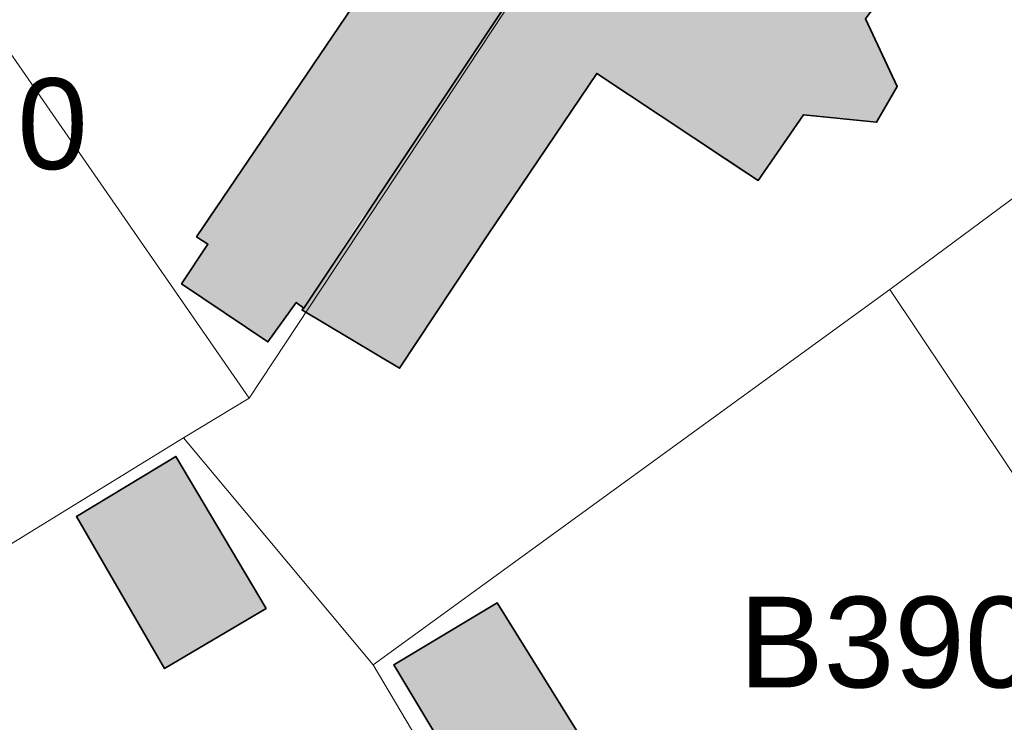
# Model space of a CAD drawing. Header units: metres. Extents: x 195696 to 514079, y 327475 to 328989.
# Tile 540 of 656: x 196243 to 196265, y 328918 to 328934. Entities that reach past the tile are written whole.
import ezdxf

# ---------------------------------------------------------------- set-up
doc = ezdxf.new("R2010")
doc.units = ezdxf.units.M
doc.linetypes.add('CENTER2', pattern=[1.125, 0.75, -0.125, 0.125, -0.125])
doc.layers.add('N-WE-KG-WERKGRENS-200-G', color=14, linetype='CENTER2', lineweight=35)
doc.layers.add('PDF2_Geometry', color=7, linetype='Continuous')
doc.layers.add('PDF2_Text', color=7, linetype='Continuous')
doc.layers.add('PDF2_Solid Fills', color=7, linetype='Continuous', true_color=0xd6ffc8)
doc.styles.add('PDF CIDFont+F1', font='arial.ttf')

# ---------------------------------------------------------------- blocks, each defined once
blk = doc.blocks.new('BUS melding Bodemplein e.o. Brunssum_230475.bkk')
at = {"layer": 'PDF2_Solid Fills', "true_color": 0xe35464, "transparency": 33554559}
for points in [[(2.67906, 8.75463), (2.68072, 8.75629), (2.73072, 8.84129), (2.61239, 8.91962), (2.46907, 9.01628), (2.55573, 9.14461), (2.56406, 9.15961), (2.50573, 9.19961), (2.51073, 9.25461), (2.5124, 9.26461), (2.49906, 9.27294), (2.48073, 9.28294), (2.4574, 9.27294), (2.42073, 9.25461), (2.4074, 9.26461), (2.39574, 9.27294), (2.40407, 9.28294), (2.3974, 9.28794), (2.38074, 9.29961), (2.37407, 9.28794), (2.35574, 9.29961), (2.24574, 9.37294), (2.19741, 9.29961), (2.18908, 9.28794), (2.17908, 9.27294), (2.17408, 9.26461), (2.09408, 9.14461), (2.28741, 9.01628), (2.4324, 8.91962), (2.55073, 8.84129), (2.57888, 8.8224), (2.56406, 8.83129), (2.5524, 8.83962), (2.43407, 8.91795), (2.09408, 9.14461), (1.94242, 8.91795), (2.05742, 8.83962), (2.06908, 8.83129), (2.06242, 8.82129), (2.07908, 8.80796), (2.04408, 8.75629), (2.03908, 8.74963), (2.02408, 8.72796), (2.02242, 8.72463), (2.01408, 8.71296), (2.02908, 8.70296), (2.07408, 8.6713), (2.09075, 8.6613), (2.10908, 8.64797), (2.14908, 8.6213), (2.16741, 8.64797), (2.17741, 8.6613), (2.18408, 8.6713), (2.20408, 8.70296), (2.21074, 8.71296), (2.22074, 8.72463), (2.22241, 8.72796), (2.22408, 8.72463), (2.24408, 8.71296), (2.25741, 8.70296), (2.26574, 8.71296), (2.27407, 8.72463), (2.27574, 8.72796), (2.28907, 8.74963), (2.29407, 8.75629), (2.33074, 8.80796), (2.3374, 8.82129), (2.34574, 8.83129), (2.35074, 8.83962), (2.3624, 8.83129), (2.37907, 8.82129), (2.39574, 8.80796), (2.47407, 8.75629), (2.48407, 8.74963), (2.51573, 8.72796), (2.51906, 8.72463), (2.53906, 8.71296), (2.5524, 8.70296), (2.59739, 8.6713), (2.61406, 8.6613), (2.62073, 8.6713), (2.63739, 8.6613), (2.65573, 8.64797), (2.66572, 8.6613), (2.67239, 8.6713), (2.69239, 8.70296), (2.69906, 8.71296), (2.70739, 8.72463), (2.70406, 8.72796), (2.67239, 8.74963), (2.67739, 8.75629), (2.59739, 8.80796), (2.58175, 8.82048), (2.67739, 8.75629)], [(2.86238, 8.55464), (2.99738, 8.63297), (2.99071, 8.64297), (2.94405, 8.72296), (2.80905, 8.64297), (2.81405, 8.63297)]]:
    blk.add_hatch(color=13, dxfattribs=at).paths.add_polyline_path(points)
h = blk.add_hatch(color=13, dxfattribs=at)
h.paths.add_polyline_path([(3.41903, 8.48797), (3.41792, 8.48742), (3.42069, 8.48913)])
h.paths.add_polyline_path([(4.039, 8.50297), (3.87568, 8.76796), (3.85901, 8.79796), (3.80068, 8.89129), (3.79901, 8.89462), (3.79568, 8.89962), (3.72568, 9.01628), (3.72235, 9.02128), (3.71068, 9.03962), (3.70568, 9.04628), (3.69568, 9.03962), (3.70402, 9.02128), (3.69402, 9.01628), (3.50402, 8.89962), (3.49569, 8.89462), (3.49069, 8.89129), (3.40236, 8.83796), (3.36903, 8.89129), (3.36736, 8.89462), (3.36403, 8.89962), (3.29403, 9.01628), (3.25696, 8.99519), (3.27903, 9.00795), (3.29403, 9.01628), (3.25237, 9.08461), (3.2357, 9.10961), (3.19404, 9.08461), (3.08071, 9.01628), (3.06738, 9.00795), (2.93905, 8.92795), (2.95571, 8.89962), (2.95905, 8.89462), (2.96071, 8.89129), (2.99404, 8.83629), (3.08571, 8.89129), (3.11904, 8.83796), (3.14237, 8.79796), (3.15904, 8.76796), (3.1607, 8.76463), (3.1657, 8.76796), (3.21404, 8.79796), (3.23237, 8.76796), (3.23404, 8.76463), (3.34903, 8.56964), (3.32903, 8.55797), (3.33236, 8.55297), (3.28237, 8.52297), (3.31403, 8.46964), (3.3157, 8.46631), (3.33236, 8.43797), (3.38236, 8.46631), (3.38903, 8.46964), (3.42736, 8.40298), (3.43903, 8.38631), (3.46736, 8.40298), (3.57402, 8.46964), (3.61569, 8.40298), (3.62735, 8.38631), (3.67068, 8.31465), (3.68735, 8.28965), (3.57735, 8.22798), (3.55236, 8.21465), (3.45403, 8.15633), (3.48402, 8.10465), (3.58069, 7.94133), (3.84734, 8.10465), (3.81568, 8.15633), (3.78068, 8.21465), (3.77235, 8.22798), (3.73401, 8.28965), (3.71902, 8.31465), (3.83401, 8.38631), (3.86234, 8.40298), (3.97067, 8.46964), (3.97234, 8.46964), (3.99234, 8.48297), (4.00234, 8.48797), (4.024, 8.50297), (4.03234, 8.48797), (4.03567, 8.48297), (4.04567, 8.48797)], flags=0)
at = {"layer": 'PDF2_Geometry', "color": 150, "lineweight": 18, "true_color": 0x3379ff}
for points in [[(3.31903, 10.05957), (3.2207, 9.99458), (3.13737, 9.93791), (2.83738, 9.72625), (2.76239, 9.67292), (2.44907, 9.56793), (2.25074, 9.88458), (2.21741, 9.84792), (2.4374, 9.51126), (2.47073, 9.53293), (2.66073, 9.27627), (3.50236, 9.83958), (3.46736, 9.88458)], [(1.76243, 9.3646), (2.75739, 8.70796), (2.79239, 8.64963), (2.99404, 8.81796), (2.66073, 9.27627), (2.47073, 9.53293), (2.4374, 9.51126), (2.21741, 9.84792)], [(3.71902, 9.56459), (3.50236, 9.83958), (2.66073, 9.27627), (2.99404, 8.81796), (3.10071, 8.88129), (3.08904, 8.89962), (3.3007, 9.01962), (3.83734, 9.40627)], [(4.15733, 8.94629), (3.96067, 9.23794), (3.83734, 9.40627), (3.3007, 9.01962), (3.08904, 8.89962), (3.10071, 8.88129), (2.99404, 8.81796), (2.79239, 8.64963), (2.94738, 8.39798), (3.02904, 8.26465)], [(1.43411, 9.01628), (2.10908, 8.44964), (2.23741, 8.34798), (2.75739, 8.70796), (1.76243, 9.3646)], [(1.90576, 7.42135), (2.52573, 7.99633), (2.94738, 8.39798), (2.79239, 8.64963), (2.75739, 8.70796), (2.23741, 8.34798), (2.07075, 8.26465), (1.5541, 7.79967)]]:
    blk.add_lwpolyline(points, close=True, dxfattribs=at)
at = {"layer": 'PDF2_Geometry', "lineweight": 18}
for points in [[(2.42073, 9.25461), (2.48073, 9.28294), (2.5124, 9.26461), (2.50573, 9.19961), (2.56406, 9.15961), (2.46907, 9.01628), (2.61239, 8.91962), (2.73072, 8.84129), (2.67906, 8.75463), (2.67739, 8.75629), (2.67239, 8.74963), (2.70739, 8.72463), (2.65573, 8.64797), (2.62073, 8.6713), (2.61406, 8.6613), (2.35074, 8.83962)], [(3.08571, 8.89129), (2.99404, 8.83629), (2.93905, 8.92795), (3.06738, 9.00795)]]:
    blk.add_lwpolyline(points, dxfattribs=at)
at = {"layer": 'PDF2_Geometry', "lineweight": 35}
for points in [[(2.67906, 8.75463), (2.73072, 8.84129), (2.61239, 8.91962), (2.46907, 9.01628), (2.56406, 9.15961), (2.50573, 9.19961), (2.5124, 9.26461), (2.48073, 9.28294), (2.42073, 9.25461), (2.39574, 9.27294), (2.40407, 9.28294), (2.38074, 9.29961), (2.37407, 9.28794), (2.24574, 9.37294), (2.09408, 9.14461), (2.67739, 8.75629)], [(2.09408, 9.14461), (1.94242, 8.91795), (2.06908, 8.83129), (2.06242, 8.82129), (2.07908, 8.80796), (2.01408, 8.71296), (2.14908, 8.6213), (2.22241, 8.72796), (2.25741, 8.70296), (2.35074, 8.83962), (2.61406, 8.6613), (2.62073, 8.6713), (2.65573, 8.64797), (2.70739, 8.72463), (2.67239, 8.74963), (2.67739, 8.75629)], [(3.29403, 9.01628), (3.2357, 9.10961), (3.19404, 9.08461), (3.06738, 9.00795), (2.93905, 8.92795), (2.99404, 8.83629), (3.08571, 8.89129), (3.09237, 8.89462), (3.08904, 8.89962)], [(2.94405, 8.72296), (2.80905, 8.64297), (2.86238, 8.55464), (2.99738, 8.63297)]]:
    blk.add_lwpolyline(points, close=True, dxfattribs=at)
at = {"layer": 'PDF2_Geometry', "lineweight": 18}
blk.add_lwpolyline([(2.86238, 8.55464), (2.80905, 8.64297), (2.94405, 8.72296), (2.99738, 8.63297)], close=True, dxfattribs=at)
at = {"layer": 'PDF2_Text', "color": 150, "true_color": 0x3379ff, "char_height": 0.080598, "attachment_point": 4, "rotation": 90, "style": 'PDF CIDFont+F1'}
for s, insert in [('B3909', (2.97432, 9.14259)), ('B3780', (2.51435, 8.23924))]:
    blk.add_mtext(s, dxfattribs=dict(at, insert=insert))

msp = doc.modelspace()

# ---------------------------------------------------------------- block references
at = {"layer": 'N-WE-KG-WERKGRENS-200-G', "xscale": 25.39903278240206, "yscale": 25.39903278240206, "zscale": 25.39903278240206, "rotation": 269.9955149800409}
msp.add_blockref('BUS melding Bodemplein e.o. Brunssum_230475.bkk', (196027.283, 328995.834), dxfattribs=at)

doc.saveas('drawing.dxf')
